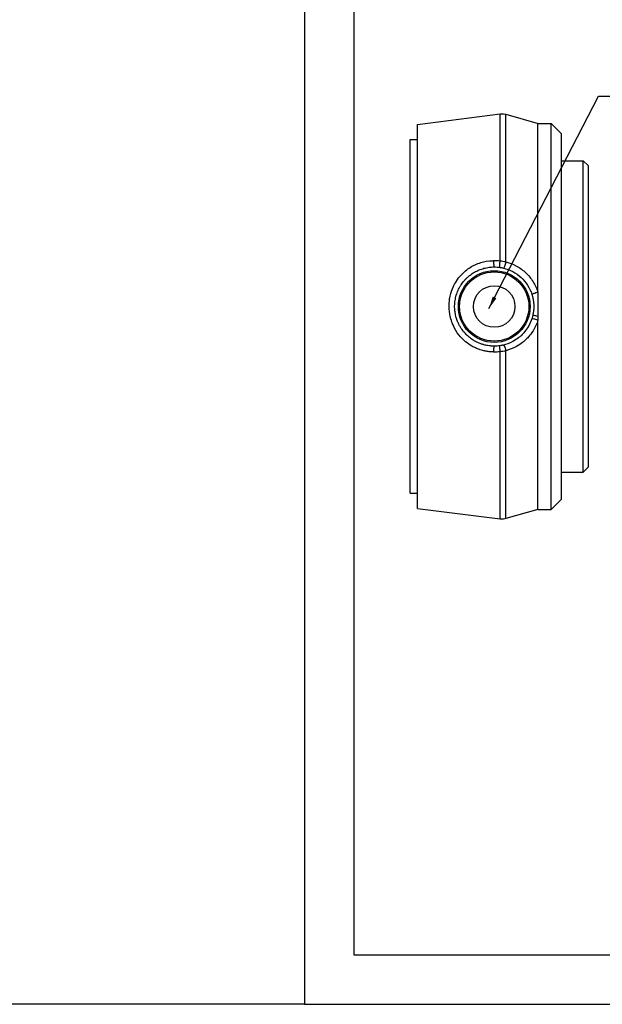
# Model space of a CAD drawing. Header units: millimetres. Extents: x 0 to 4378, y 0 to 2376.
# Tile 547 of 656: x 3306 to 3424, y 0 to 199. Entities that reach past the tile are written whole.
import ezdxf
from ezdxf.enums import TextEntityAlignment as Align

# ---------------------------------------------------------------- set-up
doc = ezdxf.new("R2010")
doc.units = ezdxf.units.MM
doc.header["$LTSCALE"] = 0.2
doc.layers.add('05_Section Line', color=3, linetype='Continuous')
doc.styles.add('Rainbow-2.5 Style', font='malgunsl.ttf')
doc.styles.add('Rainbow-5.0 Style', font='malgunsl.ttf')
doc.dimstyles.new('Rainbow-2.5 Style$7', dxfattribs={"dimtxt": 2.5, "dimasz": 2.5, "dimexe": 1, "dimexo": 1, "dimgap": 1, "dimtad": 1, "dimdsep": 46, "dimtxsty": 'Rainbow-2.5 Style', "dimcen": 0, "dimclrd": 251, "dimclre": 251, "dimclrt": 7, "dimazin": 3, "dimtp": 0.1, "dimtm": 0.1, "dimtfac": 0.71, "dimtmove": 0, "dimatfit": 3, "dimfxl": 1, "dimlwd": -1, "dimlwe": -1, "dimarcsym": 1})

# ---------------------------------------------------------------- blocks, each defined once
blk = doc.blocks.new('A$C869fea471123')
blk.add_lwpolyline([(0, 594), (841, 594), (841, 0), (0, 0)], close=True)
at = {"linetype": 'Continuous', "style": 'Rainbow-5.0 Style'}
for tag, p in [('PART_NAME', (743.885, 109.38)), ('DRAWING_NO', (729.868, 91.859)), ('REV', (803.455, 91.859)), ('제도', (768.414, 74.199)), ('DATE_1', (803.455, 74.199)), ('SCALE', (680.81, 69.082)), ('MATERIAL', (722.86, 69.082)), ('검도', (768.414, 60.182)), ('DATE_2', (803.455, 60.182)), ('승인', (768.414, 46.165)), ('DATE_3', (803.455, 46.165)), ('REFERENCE', (722.86, 41.049)), ('PAGE', (768.414, 32.288))]:
    blk.add_attdef(tag, text='', height=5.006, dxfattribs=at).set_placement(p, align=Align.MIDDLE_CENTER)
blk = doc.blocks.new('A$C2bae225f')
for p, q in [((-34.5, 38.82), (-17.83, 40.94)), ((-16.63, 40.85), (-10.15, 39)), ((-34.5, -38.82), (-34.5, 38.82)), ((-10.15, 39), (-7.5, 39)), ((-7.5, -39), (-7.5, 39)), ((-5.5, 37), (-7.5, 39)), ((-5.5, 37), (-5.5, -37)), ((-36, -35.75), (-36, 35.75)), ((-36, 35.75), (-34.5, 35.75)), ((-5.5, 31.48), (-1, 31.48)), ((-1, -31.48), (-1, 31.48)), ((0, 30.48), (-1, 31.48)), ((0, 30.48), (0, -30.48)), ((-17.83, 22.12), (-17.83, 22.12)), ((-23, 10.37), (-23, 10.39)), ((-10.16, 3.69), (-10.16, 0.32)), ((-10.16, 0.32), (-10.16, 0)), ((-18.08, -5.95), (-18.08, -5.95)), ((-13.92, -5.74), (-13.94, -5.74)), ((-13.5, -5.44), (-13.49, -5.44)), ((-12, -4.07), (-12, -4.05)), ((-23, -6.27), (-23, -6.27)), ((-17.83, -31.84), (-17.83, -31.84)), ((-5.5, -31.48), (-1, -31.48)), ((0, -30.48), (-1, -31.48)), ((-36, -35.75), (-34.5, -35.75)), ((-5.5, -37), (-7.5, -39)), ((-34.5, -38.82), (-17.83, -40.94)), ((-10.16, -39), (-16.63, -40.85)), ((-10.16, -39), (-7.5, -39)), ((-17.83, -40.94), (-17.83, -40.94))]:
    blk.add_line(p, q)
for radius in [7.25, 7, 4.2]:
    blk.add_circle((-19, 2), radius)
for centre, major_axis, ratio, start_param, end_param in [((-19, 11), (0, -1), 0.131407, 4.434548, 6.283185), ((-17.71, 10.91), (-0.144, -0.99), 0.169328, 4.459838, 6.283185), ((-16.91, 10.75), (-0.233, -0.973), 0.218016, 0, 1.892341), ((-10.43, 4.76), (-0.952, -0.307), 0.031686, 4.410033, 6.283185), ((-10.23, 0), (-0.975, 0.222), 0.014494, 4.648883, 6.283185), ((-10.43, -0.76), (-0.952, 0.307), 0.068478, 4.44172, 6.283185), ((-17.71, -6.91), (-0.144, 0.99), 0.15144, 0, 1.72296), ((-16.91, -6.75), (-0.233, 0.973), 0.235168, 4.48826, 6.283185), ((-19, -7), (0, 1), 0.128337, 0, 1.746237), ((-13.51, -6.94), (-0.45, 4.98), 0.996164, 1.287014, 1.28702)]:
    blk.add_ellipse(centre, major_axis=major_axis, ratio=ratio, start_param=start_param, end_param=end_param)
for points, knots in [([(-17.83, 40.94), (-17.51, 40.98), (-17.18, 40.97), (-16.78, 40.89), (-16.71, 40.87), (-16.63, 40.85)], [0, 0, 0, 0, 0.0972185, 0.0972185, 0.1210746, 0.1210746, 0.1210746, 0.1210746]), ([(-17.83, 11.18), (-17.83, 15.31), (-17.83, 19.2), (-17.83, 22.79), (-17.83, 26.6), (-17.83, 29.89), (-17.83, 32.66), (-17.83, 35.43), (-17.83, 37.52), (-17.83, 38.94), (-17.83, 40.27), (-17.83, 40.94), (-17.83, 40.94)], [-1, -1, -1, -1, -0.8795685, -0.8795685, -0.8795685, -0.7516925, -0.7516925, -0.7516925, -0.6238165, -0.6238165, -0.6238165, -0.5035992, -0.5035992, -0.5035992, -0.5035992]), ([(-16.63, 11.01), (-16.63, 13.58), (-16.63, 16.13), (-16.63, 18.61), (-16.63, 20.16), (-16.63, 21.67), (-16.63, 23.12), (-16.63, 24.96), (-16.63, 26.7), (-16.63, 28.32), (-16.63, 29.68), (-16.63, 30.7), (-16.63, 31.46), (-16.63, 32.04), (-16.63, 32.47), (-16.63, 32.77), (-16.63, 33.45), (-16.63, 34.08), (-16.63, 34.67), (-16.63, 35.6), (-16.63, 36.1), (-16.63, 36.32), (-16.63, 37.36), (-16.63, 38.22), (-16.63, 38.9), (-16.63, 38.94), (-16.63, 39.01), (-16.63, 39.1), (-16.63, 39.27), (-16.63, 39.53), (-16.63, 39.79), (-16.63, 40.24), (-16.63, 40.38), (-16.63, 40.42), (-16.63, 40.5), (-16.63, 40.56), (-16.63, 40.62), (-16.63, 40.77), (-16.63, 40.85), (-16.63, 40.85)], [-0.9999838, -0.9999838, -0.9999838, -0.9999838, -0.9231328, -0.9231328, -0.9231328, -0.875, -0.875, -0.875, -0.8125, -0.8125, -0.8125, -0.7772106, -0.7772106, -0.7772106, -0.75, -0.75, -0.75, -0.71875, -0.71875, -0.71875, -0.6875, -0.6875, -0.6875, -0.625, -0.625, -0.625, -0.6139026, -0.6139026, -0.6139026, -0.59375, -0.59375, -0.59375, -0.5625, -0.5625, -0.5625, -0.5479886, -0.5479886, -0.5479886, -0.5076888, -0.5076888, -0.5076888, -0.5076888]), ([(-10.16, 4.89), (-10.17, 6.19), (-10.17, 7.47), (-10.18, 10.06), (-10.18, 11.36), (-10.17, 15.19), (-10.15, 17.64), (-10.18, 21.54), (-10.19, 23.05), (-10.19, 25.9), (-10.18, 27.24), (-10.15, 30.36), (-10.17, 32.02), (-10.19, 34.91), (-10.17, 36.11), (-10.16, 37.33), (-10.16, 37.61), (-10.16, 38.31), (-10.16, 38.63), (-10.16, 38.86), (-10.16, 38.9), (-10.15, 38.97), (-10.15, 39), (-10.15, 39), (-10.15, 39), (-10.15, 39)], [-23.62441, -23.62441, -23.62441, -23.62441, -23.247475, -23.247475, -22.858952, -22.858952, -22.080517, -22.080517, -21.553076, -21.553076, -21.027848, -21.027848, -20.235886, -20.235886, -19.405695, -19.405695, -19.113722, -19.113722, -18.557863, -18.557863, -18.419467, -18.419467, -18.203387, -18.203387, -18.189576, -18.189576, -18.189576, -18.189576]), ([(-21.27, -6.9), (-21.72, -6.79), (-22, -6.68), (-22.13, -6.64), (-22.28, -6.58), (-22.42, -6.53), (-22.56, -6.47), (-22.9, -6.32), (-23.22, -6.16), (-23.52, -5.99), (-23.96, -5.74), (-24.38, -5.45), (-24.78, -5.13), (-25.01, -4.94), (-25.25, -4.72), (-25.49, -4.48), (-25.92, -4.03), (-26.37, -3.48), (-26.77, -2.82), (-27.12, -2.23), (-27.32, -1.77), (-27.43, -1.48), (-27.44, -1.47), (-27.44, -1.45), (-27.45, -1.44), (-27.57, -1.14), (-27.75, -0.66), (-27.9, 0.02), (-28.04, 0.67), (-28.13, 1.35), (-28.13, 2.05), (-28.13, 2.53), (-28.09, 3.01), (-28.01, 3.5), (-27.89, 4.3), (-27.68, 4.99), (-27.44, 5.58), (-27.25, 6.04), (-27.05, 6.44), (-26.85, 6.78), (-26.22, 7.86), (-25.67, 8.39), (-25.49, 8.57), (-25.46, 8.61), (-25.44, 8.63), (-25.43, 8.64), (-24.87, 9.2), (-24.25, 9.67), (-23.58, 10.06), (-22.93, 10.44), (-22.21, 10.75), (-21.43, 10.96), (-20.23, 11.29), (-19.46, 11.27), (-19.21, 11.27), (-19.17, 11.27), (-19.14, 11.27), (-19.13, 11.27)], [-0.9309693, -0.9309693, -0.9309693, -0.9309693, -0.8928571, -0.8928571, -0.8928571, -0.8773372, -0.8773372, -0.8773372, -0.8392857, -0.8392857, -0.8392857, -0.7857143, -0.7857143, -0.7857143, -0.7478541, -0.7478541, -0.7478541, -0.6785714, -0.6785714, -0.6785714, -0.6271781, -0.6271781, -0.6271781, -0.625, -0.625, -0.625, -0.5714286, -0.5714286, -0.5714286, -0.4985871, -0.4985871, -0.4985871, -0.4489796, -0.4489796, -0.4489796, -0.3802562, -0.3802562, -0.3802562, -0.3265306, -0.3265306, -0.3265306, -0.2581201, -0.2581201, -0.2581201, -0.244898, -0.244898, -0.244898, -0.1632653, -0.1632653, -0.1632653, -0.0816327, -0.0816327, -0.0816327, -0.0108033, -0.0108033, -0.0108033, 0, 0, 0, 0]), ([(-21.2, -5.69), (-21.24, -5.68), (-21.36, -5.64), (-21.65, -5.55), (-22.06, -5.4), (-22.46, -5.22), (-22.77, -5.06), (-23.08, -4.89), (-23.45, -4.66), (-23.87, -4.35), (-24.28, -4.02), (-24.66, -3.66), (-25.02, -3.28), (-25.35, -2.88), (-25.68, -2.42), (-25.95, -1.97), (-26.16, -1.57), (-26.3, -1.28), (-26.39, -1.05), (-26.46, -0.89), (-26.51, -0.77), (-26.55, -0.64), (-26.61, -0.47), (-26.71, -0.15), (-26.81, 0.24), (-26.88, 0.64), (-26.94, 0.99), (-26.98, 1.38), (-27, 1.87), (-27, 2.4), (-26.95, 2.95), (-26.86, 3.51), (-26.74, 4.04), (-26.59, 4.53), (-26.45, 4.93), (-26.31, 5.25), (-26.16, 5.58), (-25.99, 5.9), (-25.81, 6.2), (-25.64, 6.46), (-25.42, 6.78), (-25.17, 7.1), (-24.94, 7.36), (-24.75, 7.56), (-24.55, 7.77), (-24.33, 7.97), (-24.1, 8.17), (-23.81, 8.4), (-23.45, 8.66), (-23, 8.93), (-22.54, 9.18), (-22.07, 9.39), (-21.58, 9.58), (-21.08, 9.73), (-20.57, 9.85), (-20.05, 9.94), (-19.53, 9.99), (-19.18, 10), (-19, 10)], [0.22403, 0.22403, 0.22403, 0.22403, 0.236924, 0.263103, 0.315515, 0.368009, 0.394288, 0.420549, 0.472914, 0.525244, 0.577521, 0.62973, 0.681973, 0.734325, 0.786731, 0.85161, 0.890872, 0.922819, 0.947476, 0.964897, 0.975086, 0.987329, 1.005659, 1.028739, 1.089165, 1.126518, 1.150087, 1.195871, 1.244898, 1.297166, 1.352787, 1.41178, 1.466106, 1.516338, 1.568119, 1.594579, 1.621376, 1.67601, 1.703873, 1.725935, 1.771223, 1.821011, 1.847628, 1.875412, 1.904361, 1.934356, 1.965383, 1.993991, 2.046364, 2.098623, 2.150815, 2.202986, 2.255185, 2.307461, 2.359871, 2.412477, 2.465354, 2.518583, 2.518583, 2.518583, 2.518583]), ([(-16.63, 11.01), (-15.88, 10.83), (-15.16, 10.55), (-14.48, 10.18), (-13.8, 9.8), (-13.17, 9.35), (-12.61, 8.82), (-12.05, 8.28), (-11.56, 7.68), (-11.14, 7.01), (-10.72, 6.34), (-10.4, 5.63), (-10.16, 4.89)], [0.0001292, 0.0001292, 0.0001292, 0.0001292, 0.25, 0.25, 0.25, 0.5, 0.5, 0.5, 0.75, 0.75, 0.75, 0.9992638, 0.9992638, 0.9992638, 0.9992638]), ([(-17.14, 9.78), (-15.84, 9.47), (-14.59, 8.81), (-12.58, 6.96), (-11.81, 5.76), (-11.39, 4.46)], [0, 0, 0, 0, 0.5, 0.5, 1, 1, 1, 1]), ([(-11.39, 4.46), (-11.37, 4.42), (-11.34, 4.32), (-11.3, 4.16), (-11.24, 3.96), (-11.2, 3.76), (-11.16, 3.57), (-11.13, 3.43), (-11.11, 3.32), (-11.09, 3.21), (-11.07, 3.07), (-11.05, 2.92), (-11.04, 2.8), (-11.03, 2.72), (-11.03, 2.65), (-11.02, 2.59), (-11.02, 2.53), (-11.01, 2.45), (-11.01, 2.35), (-11, 2.2), (-11, 2.02), (-11, 1.82), (-11.01, 1.58), (-11.03, 1.28), (-11.07, 0.93), (-11.13, 0.57), (-11.17, 0.34), (-11.2, 0.22)], [0, 0, 0, 0, 0.0128066, 0.0298578, 0.0511396, 0.0733785, 0.0925028, 0.1096391, 0.1174639, 0.1252974, 0.1431338, 0.1609856, 0.1699201, 0.1788616, 0.1855904, 0.190512, 0.1970485, 0.2052044, 0.2149861, 0.2263877, 0.2506087, 0.26861, 0.2865986, 0.3225364, 0.3584211, 0.394242, 0.4299859, 0.4299859, 0.4299859, 0.4299859]), ([(-11.39, -0.46), (-11.54, -0.94), (-11.8, -1.59), (-12.27, -2.32), (-12.79, -3.13), (-13.28, -3.61), (-13.58, -3.89), (-13.72, -4.01), (-13.88, -4.16), (-14.12, -4.34), (-14.4, -4.55), (-14.77, -4.81), (-15.25, -5.06), (-15.95, -5.43), (-16.59, -5.65), (-17.14, -5.78)], [0, 0, 0, 0, 0.25, 0.25, 0.25, 0.499214, 0.499214, 0.499214, 0.61289, 0.61289, 0.61289, 0.75, 0.75, 0.75, 1, 1, 1, 1]), ([(-10.16, -0.78), (-10.38, -1.47), (-10.7, -2.19), (-11.15, -2.91), (-11.8, -3.94), (-12.38, -4.47), (-12.63, -4.71), (-12.63, -4.71), (-12.64, -4.72), (-12.65, -4.72), (-12.92, -4.98), (-13.48, -5.51), (-14.49, -6.07), (-15.2, -6.47), (-15.93, -6.74), (-16.63, -6.92)], [-1, -1, -1, -1, -0.75, -0.75, -0.75, -0.5, -0.5, -0.5, -0.494157, -0.494157, -0.494157, -0.25, -0.25, -0.25, 0, 0, 0, 0]), ([(-10.16, -39), (-10.16, -39), (-10.16, -39), (-10.16, -38.97), (-10.18, -38.42), (-10.17, -36.87), (-10.16, -36.23), (-10.16, -34.95), (-10.17, -34.35), (-10.2, -31.79), (-10.16, -29.41), (-10.16, -25.81), (-10.17, -24.95), (-10.2, -20.65), (-10.16, -16.84), (-10.16, -11.76), (-10.16, -10.75), (-10.16, -8.24), (-10.16, -6.73), (-10.16, -4.46), (-10.16, -3.72), (-10.16, -2.25), (-10.16, -1.51), (-10.16, -0.78)], [-6.048307, -6.048307, -6.048307, -6.048307, -6.015314, -6.015314, -4.920692, -4.920692, -4.383337, -4.383337, -3.995401, -3.995401, -2.858372, -2.858372, -2.517426, -2.517426, -1.221295, -1.221295, -0.905097, -0.905097, -0.443398, -0.443398, -0.219873, -0.219873, -0.000072, -0.000072, -0.000072, -0.000072]), ([(-10.16, 0), (-10.16, -0.13), (-10.16, -0.26), (-10.16, -0.52), (-10.16, -0.65), (-10.16, -0.78)], [0, 0, 0, 0, 0.03889852, 0.03889852, 0.07755322, 0.07755322, 0.07755322, 0.07755322]), ([(-19.51, -5.98), (-19.59, -5.98), (-19.87, -5.96), (-20.26, -5.9), (-20.71, -5.82), (-20.99, -5.75), (-21.15, -5.7), (-21.2, -5.69)], [0.0518958, 0.0518958, 0.0518958, 0.0518958, 0.0748767, 0.136179, 0.1728015, 0.2107672, 0.2240297, 0.2240297, 0.2240297, 0.2240297]), ([(-19.84, -7.14), (-20.09, -7.12), (-20.36, -7.09), (-20.65, -7.04), (-20.89, -6.99), (-21.09, -6.95), (-21.27, -6.9)], [-0.97274889, -0.97274889, -0.97274889, -0.97274889, -0.94642857, -0.94642857, -0.94642857, -0.93096925, -0.93096925, -0.93096925, -0.93096925]), ([(-19, -6), (-19.1, -6), (-19.27, -6), (-19.44, -5.99), (-19.51, -5.98)], [0, 0, 0, 0, 0.02948329, 0.05189576, 0.05189576, 0.05189576, 0.05189576]), ([(-17.83, -40.94), (-17.83, -40.94), (-17.83, -40.93), (-17.83, -40.92), (-17.83, -40.78), (-17.83, -39.8), (-17.83, -38.04), (-17.83, -37.17), (-17.83, -36.11), (-17.83, -34.88), (-17.83, -33.65), (-17.83, -32.22), (-17.83, -30.65), (-17.83, -29.08), (-17.83, -27.38), (-17.83, -25.54), (-17.83, -23.7), (-17.83, -21.7), (-17.83, -19.62), (-17.83, -15.71), (-17.83, -11.5), (-17.83, -7.08)], [-0.5151883, -0.5151883, -0.5151883, -0.5151883, -0.503945, -0.503945, -0.503945, -0.3761233, -0.3761233, -0.3761233, -0.3122124, -0.3122124, -0.3122124, -0.2483015, -0.2483015, -0.2483015, -0.1843906, -0.1843906, -0.1843906, -0.1204797, -0.1204797, -0.1204797, 0, 0, 0, 0]), ([(-16.63, -40.85), (-16.63, -40.85), (-16.63, -40.84), (-16.63, -40.83), (-16.63, -40.69), (-16.63, -39.71), (-16.63, -37.96), (-16.63, -37.08), (-16.63, -36.03), (-16.63, -34.8), (-16.63, -33.57), (-16.63, -32.15), (-16.63, -30.58), (-16.63, -29.02), (-16.63, -27.32), (-16.63, -25.48), (-16.63, -23.64), (-16.63, -21.65), (-16.63, -19.58), (-16.63, -15.63), (-16.63, -11.38), (-16.63, -6.92)], [0.4888186, 0.4888186, 0.4888186, 0.4888186, 0.4999891, 0.4999891, 0.4999891, 0.6264781, 0.6264781, 0.6264781, 0.6897225, 0.6897225, 0.6897225, 0.752967, 0.752967, 0.752967, 0.8162115, 0.8162115, 0.8162115, 0.879456, 0.879456, 0.879456, 1, 1, 1, 1]), ([(-16.63, -40.85), (-16.94, -40.94), (-17.27, -40.98), (-17.68, -40.96), (-17.75, -40.95), (-17.83, -40.94)], [0, 0, 0, 0, 0.0972311, 0.0972311, 0.1210633, 0.1210633, 0.1210633, 0.1210633])]:
    blk.add_open_spline(points, degree=3, knots=knots)
for points in [[(-17.83, 11.18), (-18.26, 11.24), (-18.69, 11.27), (-19.13, 11.27)], [(-19, 10), (-18.61, 10), (-18.23, 9.97), (-17.85, 9.92)], [(-16.63, 11.01), (-17.03, 11.09), (-17.43, 11.14), (-17.83, 11.18)], [(-17.85, 9.92), (-17.61, 9.88), (-17.37, 9.84), (-17.14, 9.78)], [(-10.16, 4.88), (-10.16, 4.49), (-10.16, 4.09), (-10.16, 3.69)], [(-11.2, 0.22), (-11.25, -0.01), (-11.31, -0.23), (-11.39, -0.46)], [(-17.85, -5.92), (-18.23, -5.97), (-18.61, -6), (-19, -6)], [(-17.14, -5.78), (-17.37, -5.84), (-17.61, -5.88), (-17.85, -5.92)], [(-19.13, -7.17), (-19.34, -7.17), (-19.58, -7.17), (-19.84, -7.14)], [(-19.13, -7.17), (-18.69, -7.17), (-18.26, -7.14), (-17.83, -7.08)], [(-17.83, -7.08), (-17.43, -7.04), (-17.02, -6.99), (-16.63, -6.92)]]:
    blk.add_open_spline(points, degree=3)
blk = doc.blocks.new('A$C04cd0c3c1123')
blk.add_lwpolyline([(0, 0), (420, 0), (420, 297), (0, 297)], close=True)
at = {"layer": '05_Section Line', "linetype": 'Continuous'}
blk.add_lwpolyline([(410, 10), (410, 287), (10, 287), (10, 10)], close=True, dxfattribs=at)
at = {"linetype": 'Continuous', "style": 'Rainbow-2.5 Style'}
for tag, p in [('PART_NAME', (371.5, 54.62)), ('DRAWING_NO', (364.5, 45.87)), ('REV', (401.25, 45.87)), ('제도', (383.75, 37.06)), ('DATE_1', (401.25, 37.06)), ('SCALE', (340, 34.5)), ('MATERIAL', (361, 34.5)), ('검도', (383.75, 30.06)), ('DATE_2', (401.25, 30.06)), ('승인', (383.75, 23.06)), ('DATE_3', (401.25, 23.06)), ('REFERENCE', (361, 20.5)), ('PAGE', (383.75, 16.12))]:
    blk.add_attdef(tag, text='', height=2.5, dxfattribs=at).set_placement(p, align=Align.MIDDLE_CENTER)

msp = doc.modelspace()

# ---------------------------------------------------------------- block references
at = {"xscale": 4, "yscale": 4, "zscale": 4}
msp.add_blockref('A$C869fea471123', (0, 0), dxfattribs=at)
for name, p in [('A$C04cd0c3c1123', (3364, 0)), ('A$C2bae225f', (3421.37, 139.026))]:
    msp.add_blockref(name, p)

# ---------------------------------------------------------------- leaders
at = {"annotation_type": 0, "has_hookline": 1, "hookline_direction": 0, "text_width": 29.419}
msp.add_leader([(3401.299, 140.643), (3423.425, 183.538), (3425.925, 183.538)], dimstyle='Rainbow-2.5 Style$7', override={"dimgap": 0.8, "dimtad": 1}, dxfattribs=at)

doc.saveas('drawing.dxf')
